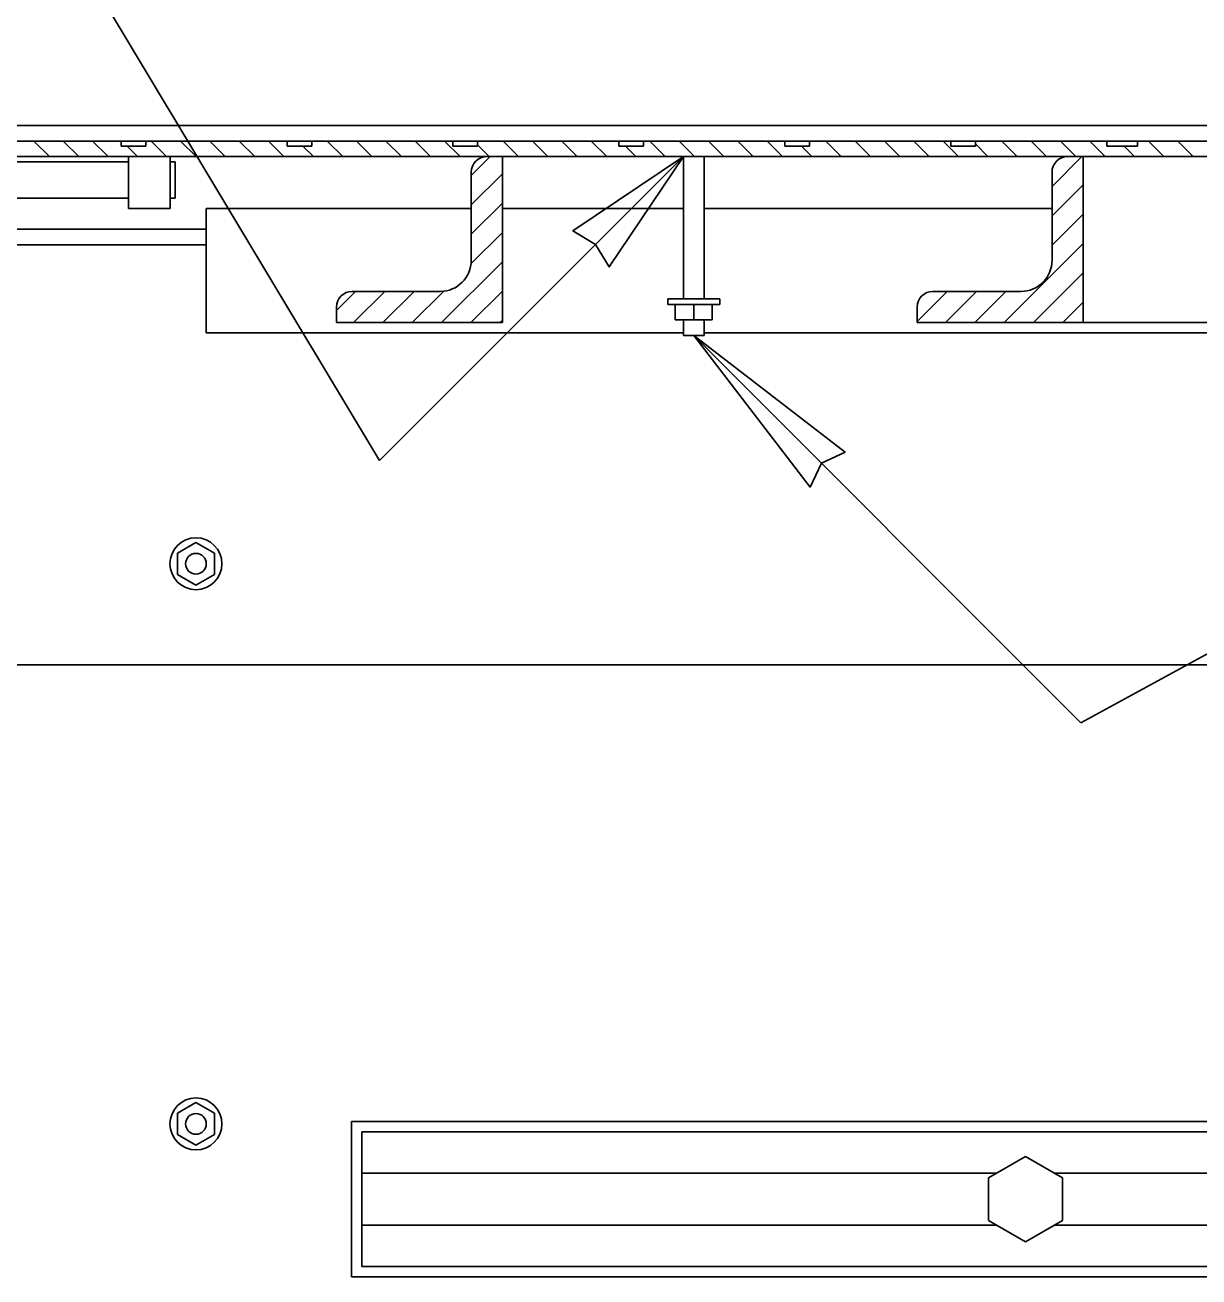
# Model space of a CAD drawing. Extents: x 99862 to 103151, y 100000 to 105076.
# Drawn here: x 101045.9 to 101187.4, y 100549.4 to 100700.2 of the extents above; entities that cross this region are included whole.
import ezdxf

# ---------------------------------------------------------------- set-up
doc = ezdxf.new("R2010")
doc.units = 0
for name, color, linetype in [('Level 11', 7, 'Continuous'), ('Level 15', 7, 'Continuous'), ('Level 2', 7, 'Continuous'), ('Level 3', 7, 'Continuous'), ('Level 4', 7, 'Continuous'), ('Level 5', 7, 'Continuous'), ('Level 50', 7, 'Continuous'), ('Level 8', 7, 'Continuous')]:
    doc.layers.add(name, color=color, linetype=linetype)

msp = doc.modelspace()

# ---------------------------------------------------------------- linework, layer by layer
at = {"layer": 'Level 11'}
for p, q in [((101326.51, 100566.86), (101086.51, 100566.86)), ((101086.51, 100566.86), (101086.51, 100561.86)), ((101086.51, 100561.86), (101086.51, 100555.61)), ((101163.02, 100561.86), (101086.51, 100561.86)), ((101326.51, 100561.86), (101170, 100561.86)), ((101086.51, 100555.61), (101086.51, 100550.61)), ((101163.02, 100555.61), (101086.51, 100555.61)), ((101326.51, 100555.61), (101170, 100555.61)), ((101326.51, 100550.61), (101086.51, 100550.61))]:
    msp.add_line(p, q, dxfattribs=at)
at = {"layer": 'Level 15'}
for p, q in [((100985.18, 100819.99), (101088.64, 100647.74)), ((101173.18, 100616.13), (101483.79, 100785.45)), ((101088.64, 100647.74), (101125.26, 100684.36)), ((101173.18, 100616.13), (101126.51, 100662.8))]:
    msp.add_line(p, q, dxfattribs=at)
for points in [[(101125.26, 100684.36), (101111.96, 100675.42), (101114.66, 100673.75), (101116.32, 100671.06)], [(101126.51, 100662.8), (101140.54, 100644.54), (101141.91, 100647.4), (101144.76, 100648.76)]]:
    msp.add_lwpolyline(points, close=True, dxfattribs=at)
at = {"layer": 'Level 2'}
for p, q in [((101085.26, 100568.11), (101327.76, 100568.11)), ((101085.26, 100549.36), (101085.26, 100568.11)), ((101327.76, 100549.36), (101085.26, 100549.36))]:
    msp.add_line(p, q, dxfattribs=at)
at = {"layer": 'Level 3'}
for p, q in [((101022.14, 100688.11), (101390.89, 100688.11)), ((101386.51, 100623.11), (101026.51, 100623.11))]:
    msp.add_line(p, q, dxfattribs=at)
at = {"layer": 'Level 4'}
for p, q in [((101036.51, 100675.61), (101067.76, 100675.61)), ((101067.76, 100673.73), (101036.51, 100673.73))]:
    msp.add_line(p, q, dxfattribs=at)
at = {"layer": 'Level 5'}
for p, q in [((101040.46, 100686.23), (101057.49, 100686.23)), ((101046.96, 100686.23), (101048.84, 100684.36)), ((101050.5, 100686.23), (101052.38, 100684.36)), ((101054.04, 100686.23), (101055.91, 100684.36)), ((101058.97, 100686.23), (101057.49, 100686.23)), ((101057.49, 100685.61), (101057.49, 100686.23)), ((101060.46, 100686.23), (101058.97, 100686.23)), ((101060.46, 100686.23), (101060.46, 100685.61)), ((101060.46, 100686.23), (101077.49, 100686.23)), ((101061.11, 100686.23), (101062.98, 100684.36)), ((101064.64, 100686.23), (101066.52, 100684.36)), ((101068.18, 100686.23), (101070.05, 100684.36)), ((101071.71, 100686.23), (101073.59, 100684.36)), ((101075.25, 100686.23), (101077.12, 100684.36)), ((101078.97, 100686.23), (101077.49, 100686.23)), ((101077.49, 100685.61), (101077.49, 100686.23)), ((101080.46, 100686.23), (101078.97, 100686.23)), ((101080.46, 100686.23), (101097.49, 100686.23)), ((101080.46, 100686.23), (101080.46, 100685.61)), ((101082.32, 100686.23), (101084.2, 100684.36)), ((101085.86, 100686.23), (101087.73, 100684.36)), ((101089.39, 100686.23), (101091.27, 100684.36)), ((101092.93, 100686.23), (101094.8, 100684.36)), ((101096.46, 100686.23), (101098.34, 100684.36)), ((101098.97, 100686.23), (101097.49, 100686.23)), ((101097.49, 100685.61), (101097.49, 100686.23)), ((101100.46, 100686.23), (101098.97, 100686.23)), ((101100.46, 100686.23), (101117.49, 100686.23)), ((101100.46, 100686.23), (101100.46, 100685.61)), ((101100.46, 100685.77), (101101.87, 100684.36)), ((101103.53, 100686.23), (101105.41, 100684.36)), ((101107.07, 100686.23), (101108.94, 100684.36)), ((101110.6, 100686.23), (101112.48, 100684.36)), ((101114.14, 100686.23), (101116.02, 100684.36)), ((101118.97, 100686.23), (101117.49, 100686.23)), ((101117.49, 100685.61), (101117.49, 100686.23)), ((101120.46, 100686.23), (101118.97, 100686.23)), ((101120.46, 100686.23), (101120.46, 100685.61)), ((101120.46, 100686.23), (101137.49, 100686.23)), ((101121.21, 100686.23), (101123.09, 100684.36)), ((101124.75, 100686.23), (101126.62, 100684.36)), ((101128.28, 100686.23), (101130.16, 100684.36)), ((101131.82, 100686.23), (101133.69, 100684.36)), ((101135.35, 100686.23), (101137.23, 100684.36)), ((101137.49, 100685.61), (101137.49, 100686.23)), ((101138.97, 100686.23), (101137.49, 100686.23)), ((101140.46, 100686.23), (101138.97, 100686.23)), ((101140.46, 100686.23), (101140.46, 100685.61)), ((101140.46, 100686.23), (101157.49, 100686.23)), ((101142.42, 100686.23), (101144.3, 100684.36)), ((101145.96, 100686.23), (101147.83, 100684.36)), ((101149.5, 100686.23), (101151.37, 100684.36)), ((101153.03, 100686.23), (101154.91, 100684.36)), ((101156.57, 100686.23), (101158.44, 100684.36)), ((101157.49, 100685.61), (101157.49, 100686.23)), ((101158.97, 100686.23), (101157.49, 100686.23)), ((101160.46, 100686.23), (101158.97, 100686.23)), ((101160.46, 100686.23), (101176.32, 100686.23)), ((101160.46, 100686.23), (101160.46, 100685.61)), ((101160.46, 100685.88), (101161.98, 100684.36)), ((101163.64, 100686.23), (101165.51, 100684.36)), ((101167.17, 100686.23), (101169.05, 100684.36)), ((101170.71, 100686.23), (101172.58, 100684.36)), ((101174.24, 100686.23), (101176.12, 100684.36)), ((101176.32, 100685.61), (101176.32, 100686.23)), ((101176.32, 100686.23), (101197.49, 100686.23)), ((101179.99, 100686.23), (101179.99, 100685.61)), ((101181.32, 100686.23), (101183.19, 100684.36)), ((101184.85, 100686.23), (101186.73, 100684.36)), ((101027.76, 100684.36), (101389.01, 100684.36)), ((101057.49, 100685.61), (101060.46, 100685.61)), ((101058.2, 100685.61), (101059.45, 100684.36)), ((101058.39, 100684.36), (101058.39, 100678.11)), ((101063.39, 100684.36), (101063.39, 100678.11)), ((101077.49, 100685.61), (101080.46, 100685.61)), ((101079.41, 100685.61), (101080.66, 100684.36)), ((101097.49, 100685.61), (101100.46, 100685.61)), ((101099.7, 100682.08), (101101.98, 100684.36)), ((101103.45, 100684.36), (101103.45, 100664.36)), ((101117.49, 100685.61), (101120.46, 100685.61)), ((101118.3, 100685.61), (101119.55, 100684.36)), ((101137.49, 100685.61), (101140.46, 100685.61)), ((101139.51, 100685.61), (101140.76, 100684.36)), ((101157.49, 100685.61), (101160.46, 100685.61)), ((101169.7, 100680.75), (101173.31, 100684.36)), ((101173.45, 100684.36), (101173.45, 100664.36)), ((101176.32, 100685.61), (101179.99, 100685.61)), ((101178.4, 100685.61), (101179.65, 100684.36)), ((101058.39, 100683.73), (101044.01, 100683.73)), ((101064.01, 100683.73), (101063.39, 100683.73)), ((101064.01, 100683.73), (101064.01, 100679.36)), ((101099.7, 100671.86), (101099.7, 100682.48)), ((101099.7, 100678.54), (101103.45, 100682.29)), ((101169.7, 100671.86), (101169.7, 100682.48)), ((101169.7, 100677.21), (101173.45, 100680.96)), ((101044.01, 100679.36), (101058.39, 100679.36)), ((101058.39, 100678.11), (101063.39, 100678.11)), ((101063.39, 100679.36), (101064.01, 100679.36)), ((101099.7, 100678.11), (101067.76, 100678.11)), ((101067.76, 100678.11), (101067.76, 100663.11)), ((101099.7, 100675.01), (101103.45, 100678.76)), ((101125.26, 100678.11), (101103.45, 100678.11)), ((101169.7, 100678.11), (101127.76, 100678.11)), ((101169.7, 100673.67), (101173.45, 100677.42)), ((101099.65, 100671.42), (101103.45, 100675.22)), ((101163.92, 100664.36), (101173.45, 100673.89)), ((101096.12, 100664.36), (101103.45, 100671.69)), ((101167.46, 100664.36), (101173.45, 100670.35)), ((101083.45, 100665.83), (101085.73, 100668.11)), ((101085.33, 100668.11), (101095.95, 100668.11)), ((101085.52, 100664.36), (101089.27, 100668.11)), ((101089.05, 100664.36), (101092.8, 100668.11)), ((101092.59, 100664.36), (101096.38, 100668.15)), ((101099.66, 100664.36), (101103.45, 100668.15)), ((101153.45, 100664.5), (101157.06, 100668.11)), ((101155.33, 100668.11), (101165.95, 100668.11)), ((101156.85, 100664.36), (101160.6, 100668.11)), ((101160.38, 100664.36), (101164.13, 100668.11)), ((101083.45, 100664.36), (101083.45, 100666.23)), ((101153.45, 100664.36), (101153.45, 100666.23)), ((101170.99, 100664.36), (101173.45, 100666.82)), ((101103.19, 100664.36), (101103.45, 100664.61)), ((101125.26, 100663.11), (101067.76, 100663.11)), ((101103.45, 100664.36), (101083.45, 100664.36)), ((101349.01, 100663.11), (101127.76, 100663.11)), ((101173.45, 100664.36), (101153.45, 100664.36)), ((101243.07, 100664.36), (101173.7, 100664.36)), ((101162.06, 100561.3), (101166.51, 100563.87)), ((101166.51, 100563.87), (101170.96, 100561.3)), ((101162.06, 100556.16), (101162.06, 100561.3)), ((101170.96, 100561.3), (101170.96, 100556.16)), ((101166.51, 100553.59), (101162.06, 100556.16)), ((101170.96, 100556.16), (101166.51, 100553.59))]:
    msp.add_line(p, q, dxfattribs=at)
for centre, radius, start, end in [((101101.58, 100682.48), 1.88, 90, 180), ((101171.58, 100682.48), 1.88, 90, 180), ((101095.95, 100671.86), 3.75, 270, 0), ((101165.95, 100671.86), 3.75, 270, 0), ((101085.33, 100666.23), 1.88, 90, 180), ((101155.33, 100666.23), 1.88, 90, 180)]:
    msp.add_arc(centre, radius, start, end, dxfattribs=at)
at = {"layer": 'Level 50'}
for p, q in [((101047.72, 100686.23), (101040.46, 100686.23)), ((101040.46, 100686.23), (101048.97, 100686.23)), ((101048.97, 100686.23), (101057.49, 100686.23)), ((101057.49, 100686.23), (101050.22, 100686.23)), ((101067.72, 100686.23), (101060.46, 100686.23)), ((101060.46, 100686.23), (101068.97, 100686.23)), ((101068.97, 100686.23), (101077.49, 100686.23)), ((101077.49, 100686.23), (101070.22, 100686.23)), ((101087.72, 100686.23), (101080.46, 100686.23)), ((101080.46, 100686.23), (101088.97, 100686.23)), ((101088.97, 100686.23), (101097.49, 100686.23)), ((101097.49, 100686.23), (101090.22, 100686.23)), ((101107.72, 100686.23), (101100.46, 100686.23)), ((101100.46, 100686.23), (101108.97, 100686.23)), ((101108.97, 100686.23), (101117.49, 100686.23)), ((101117.49, 100686.23), (101110.22, 100686.23)), ((101127.72, 100686.23), (101120.46, 100686.23)), ((101120.46, 100686.23), (101128.97, 100686.23)), ((101128.97, 100686.23), (101137.49, 100686.23)), ((101137.49, 100686.23), (101130.22, 100686.23)), ((101147.72, 100686.23), (101140.46, 100686.23)), ((101140.46, 100686.23), (101148.97, 100686.23)), ((101148.97, 100686.23), (101157.49, 100686.23)), ((101157.49, 100686.23), (101150.22, 100686.23)), ((101167.72, 100686.23), (101160.46, 100686.23)), ((101160.46, 100686.23), (101168.97, 100686.23)), ((101103.45, 100678.11), (101103.45, 100684.36)), ((101127.76, 100684.36), (101125.26, 100684.36)), ((101173.45, 100678.11), (101173.45, 100684.36)), ((101058.39, 100679.05), (101058.39, 100684.05)), ((101063.39, 100679.05), (101063.39, 100684.05)), ((101064.01, 100683.73), (101064.01, 100680.45)), ((101064.01, 100680.45), (101064.01, 100679.36)), ((101067.76, 100676.86), (101067.76, 100675.61)), ((101067.76, 100673.11), (101067.76, 100675.61)), ((101123.39, 100667.2), (101125.26, 100667.2)), ((101123.39, 100666.55), (101129.64, 100666.55)), ((101124.28, 100666.55), (101126.51, 100666.55)), ((101126.51, 100666.55), (101128.74, 100666.55)), ((101127.76, 100667.2), (101129.64, 100667.2)), ((101125.26, 100664.67), (101127.76, 100664.67)), ((101067.76, 100664.36), (101067.76, 100663.11)), ((101173.7, 100664.36), (101173.45, 100664.36)), ((101125.26, 100662.8), (101127.76, 100662.8))]:
    msp.add_line(p, q, dxfattribs=at)
at = {"layer": 'Level 8'}
for p, q in [((101125.26, 100684.36), (101125.26, 100667.2)), ((101127.76, 100667.2), (101127.76, 100684.36)), ((101123.39, 100667.2), (101129.64, 100667.2)), ((101123.39, 100667.2), (101123.39, 100666.55)), ((101123.39, 100666.55), (101129.64, 100666.55)), ((101124.28, 100664.67), (101124.28, 100666.55)), ((101126.51, 100664.67), (101126.51, 100666.55)), ((101128.74, 100664.67), (101128.74, 100666.55)), ((101129.64, 100667.2), (101129.64, 100667.2)), ((101129.64, 100666.55), (101129.64, 100667.2)), ((101129.64, 100666.55), (101129.64, 100666.55)), ((101124.28, 100664.67), (101126.51, 100664.67)), ((101125.26, 100664.67), (101125.26, 100662.8)), ((101126.51, 100664.67), (101128.74, 100664.67)), ((101127.76, 100662.8), (101127.76, 100664.67)), ((101125.26, 100662.8), (101127.76, 100662.8)), ((101127.76, 100662.8), (101127.76, 100662.8)), ((101064.28, 100636.58), (101066.51, 100637.87)), ((101066.51, 100637.87), (101068.74, 100636.58)), ((101064.28, 100634.01), (101064.28, 100636.58)), ((101068.74, 100636.58), (101068.74, 100634.01)), ((101066.51, 100632.73), (101064.28, 100634.01)), ((101068.74, 100634.01), (101066.51, 100632.73)), ((101064.28, 100569.08), (101066.51, 100570.37)), ((101066.51, 100570.37), (101068.74, 100569.08)), ((101064.28, 100566.51), (101064.28, 100569.08)), ((101068.74, 100569.08), (101068.74, 100566.51)), ((101066.51, 100565.23), (101064.28, 100566.51)), ((101068.74, 100566.51), (101066.51, 100565.23))]:
    msp.add_line(p, q, dxfattribs=at)
for centre, radius in [((101066.51, 100635.3), 3.13), ((101066.51, 100635.3), 1.25), ((101066.51, 100567.8), 3.13), ((101066.51, 100567.8), 1.25)]:
    msp.add_circle(centre, radius, dxfattribs=at)

doc.saveas('drawing.dxf')
